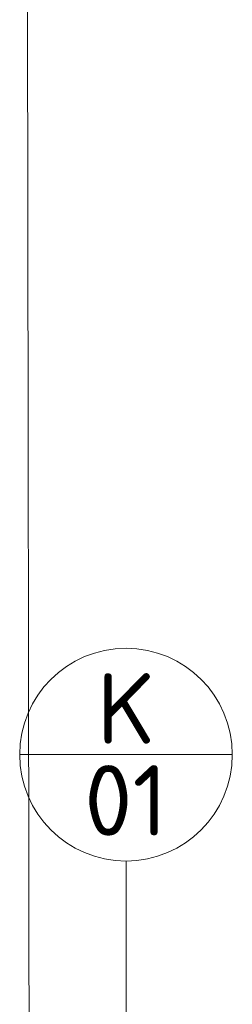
# Model space of a CAD drawing. Header units: millimetres. Extents: x -725694 to 5289369, y -1488057 to 2187451.
# Tile 87 of 656: x 5599 to 5901, y -30059 to -28662. Entities that reach past the tile are written whole.
import ezdxf
from ezdxf.enums import TextEntityAlignment as Align

# ---------------------------------------------------------------- set-up
doc = ezdxf.new("R2010")
doc.units = ezdxf.units.MM
doc.layers.add('A99_N_znaceni 200', color=5, linetype='Continuous', lineweight=5)
doc.layers.add('A99_N_znaceni 50', color=5, linetype='Continuous', lineweight=5)
doc.styles.add('A99_popis', font='isocpeur.ttf')

# ---------------------------------------------------------------- blocks, each defined once
blk = doc.blocks.new('*U20')
at = {"color": 0, "linetype": 'ByBlock'}
blk.add_line((-3.02, 0), (3.02, 0), dxfattribs=at)
blk.add_circle((0, 0), 3.02, dxfattribs=at)
at = {"color": 0, "linetype": 'ByBlock', "style": 'A99_popis'}
for tag, p in [('KATEGORIE', (0, 1.31)), ('PRVEK', (0, -1.298))]:
    blk.add_attdef(tag, text='', height=2, dxfattribs=at).set_placement(p, align=Align.MIDDLE_CENTER)

msp = doc.modelspace()

# ---------------------------------------------------------------- linework, layer by layer
at = {"layer": 'A99_N_znaceni 200', "lineweight": 5}
msp.add_lwpolyline([(5609.9, -28638.1), (5612.5, -30187.5)], dxfattribs=at)
at = {"layer": 'A99_N_znaceni 50'}
msp.add_lwpolyline([(5750, -29856), (5750, -30190)], dxfattribs=at)

# ---------------------------------------------------------------- block references
at = {"layer": 'A99_N_znaceni 50', "xscale": 50, "yscale": 50, "zscale": 50}
msp.add_blockref('*U20', (5750, -29705), dxfattribs=at).add_auto_attribs({'KATEGORIE': 'K', 'PRVEK': '01'})

doc.saveas('drawing.dxf')
